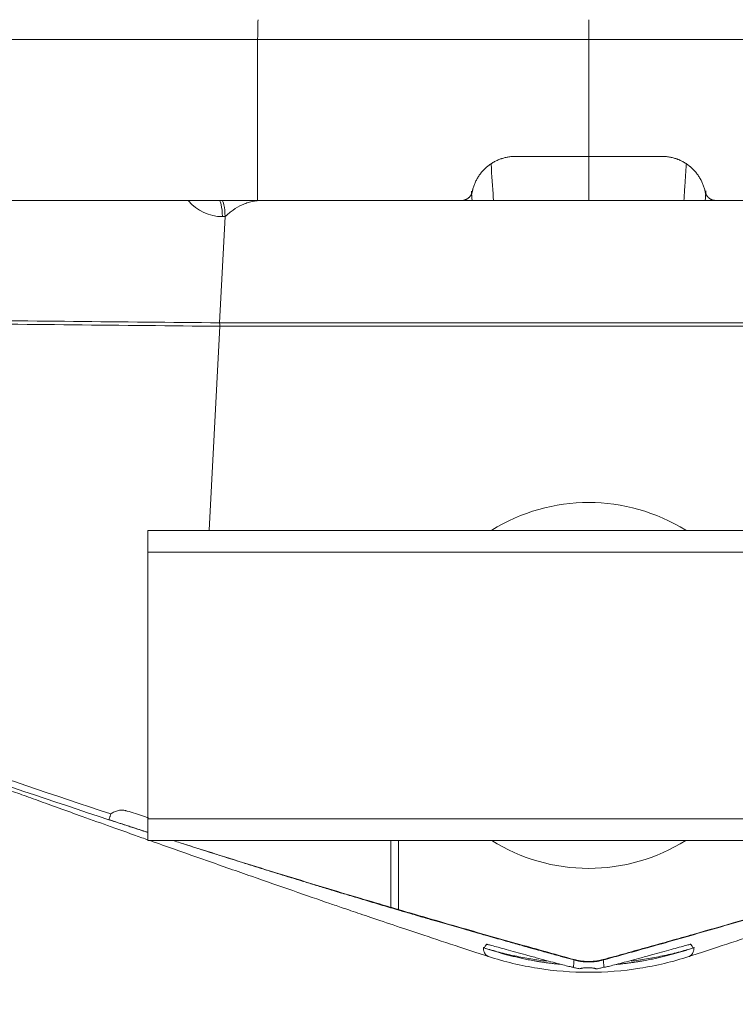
# Model space of a CAD drawing. Header units: millimetres. Extents: x -10 to 594, y 0 to 420.
# Tile 601 of 656: x 450 to 466, y 119 to 141. Entities that reach past the tile are written whole.
import ezdxf

# ---------------------------------------------------------------- set-up
doc = ezdxf.new("R2010")
doc.units = ezdxf.units.MM
doc.layers.add('1', color=7, linetype='Continuous', true_color=0xffffff)
doc.styles.add('Calibri', font='txt')
doc.dimstyles.get("Standard").update_dxf_attribs({"dimtxt": 0.18, "dimasz": 0.18, "dimexe": 0.18, "dimexo": 0.0625, "dimgap": 0.09, "dimtad": 0, "dimtih": 1, "dimtoh": 1, "dimdec": 4, "dimzin": 0, "dimdsep": 46, "dimtxsty": 'Standard', "dimcen": 0.09, "dimadec": 0, "dimazin": 0, "dimtfac": 1, "dimtdec": 4, "dimtofl": 0, "dimtmove": 0, "dimatfit": 3, "dimfxl": 0, "dimtolj": 1, "dimtzin": 0, "dimarcsym": 0})

# ---------------------------------------------------------------- blocks, each defined once
blk = doc.blocks.new('_U0')
at = {"layer": '1', "color": 18, "lineweight": 13}
for p, q in [((446.42, 133.869), (446.42, 101.754)), ((479.499, 133.868), (479.499, 101.754)), ((437.67, 103.754), (450.953, 103.754)), ((488.249, 103.754), (474.966, 103.754))]:
    blk.add_line(p, q, dxfattribs=at)
at = {"layer": '1', "color": 18}
for points in [[(446.42, 103.754), (442.92, 102.816), (442.92, 104.692)], [(479.499, 103.754), (482.999, 104.692), (482.999, 102.816)]]:
    blk.add_solid(points, dxfattribs=at)
at = {"layer": '1', "color": 18, "linetype": 'Continuous', "lineweight": 13, "char_height": 3.5, "attachment_point": 7, "line_spacing_factor": 1.399613, "style": 'Calibri'}
for s, insert in [('\\fCalibri|b0|i0;\\W1.0000;0.7', (452.639, 100.757)), ('\\fCalibri|b0|i0;\\W1.0000;CTRS', (462.789, 100.757)), ('\\fCalibri|b0|i0;\\W1.0000;AFT TIE DOWNS', (445.443, 93.712))]:
    blk.add_mtext(s, dxfattribs=dict(at, insert=insert))
blk = doc.blocks.new('_U14')
at = {"layer": '1', "color": 18, "lineweight": 13}
for p, q in [((426.917, 131.344), (426.917, 193.658)), ((499.013, 131.344), (499.013, 193.658)), ((426.917, 191.658), (456.738, 191.658)), ((499.013, 191.658), (469.191, 191.658))]:
    blk.add_line(p, q, dxfattribs=at)
at = {"layer": '1', "color": 18}
for points in [[(426.917, 191.658), (430.417, 192.596), (430.417, 190.72)], [(499.013, 191.658), (495.513, 190.72), (495.513, 192.596)]]:
    blk.add_solid(points, dxfattribs=at)
at = {"layer": '1', "color": 18, "linetype": 'Continuous', "lineweight": 13, "char_height": 3.5, "attachment_point": 7, "line_spacing_factor": 1.399613, "style": 'Calibri'}
for s, insert in [('\\fCalibri|b0|i0;\\W1.0000;1.44', (458.424, 188.674)), ('\\fCalibri|b0|i0;\\W1.0000;DEFLATED TUBE WIDTH', (436.94, 181.665))]:
    blk.add_mtext(s, dxfattribs=dict(at, insert=insert))

msp = doc.modelspace()

# ---------------------------------------------------------------- linework, layer by layer
at = {"layer": '1', "color": 155, "linetype": 'Continuous', "lineweight": 18}
for p, q in [((460.38, 136.89), (460.543, 136.89)), ((460.797, 136.89), (465.133, 136.89)), ((465.387, 136.89), (465.556, 136.89)), ((454.717, 136.523), (454.591, 134.115)), ((472.965, 129.408), (452.965, 129.408)), ((452.965, 129.408), (452.965, 128.912)), ((452.965, 128.912), (452.965, 122.868)), ((452.965, 122.372), (452.965, 122.868)), ((452.965, 122.372), (472.965, 122.372))]:
    msp.add_line(p, q, dxfattribs=at)
at = {"layer": '1', "color": 155, "linetype": 'Continuous', "lineweight": 13}
for p, q in [((454.657, 136.523), (454.717, 136.523)), ((472.965, 128.912), (452.965, 128.912)), ((452.965, 122.868), (472.965, 122.868)), ((458.478, 122.372), (458.478, 120.857)), ((458.652, 120.806), (458.652, 122.372))]:
    msp.add_line(p, q, dxfattribs=at)
msp.add_arc((454.657, 137.523), 1, 219.7988, 270, dxfattribs=at)
at = {"layer": '1', "color": 155, "linetype": 'Continuous', "lineweight": 18}
for start, end in [(57.9713, 122.0287), (237.9656, 270), (270, 302.0344)]:
    msp.add_arc((462.965, 125.89), 4.15, start, end, dxfattribs=at)
at = {"layer": '1', "color": 155, "linetype": 'Continuous', "lineweight": 13}
msp.add_ellipse((454.58, 136.39), major_axis=(0, -0.5), ratio=0.159209, start_param=1.841305, end_param=3.141593, dxfattribs=at)
for points, knots in [([(455.454, 140.538), (455.455, 140.66), (455.456, 140.777), (455.46, 140.943), (455.462, 140.99), (455.465, 140.99)], [0, 0, 0, 0, 0.5, 0.5, 1, 1, 1, 1]), ([(455.454, 140.538), (455.212, 140.538), (454.971, 140.538), (454.668, 140.538), (454.608, 140.538), (454.487, 140.538), (454.427, 140.538), (454.245, 140.538), (454.124, 140.538), (453.52, 140.538), (453.038, 140.538), (452.074, 140.539), (451.592, 140.539), (450.991, 140.54), (450.811, 140.54), (450.63, 140.54), (450.51, 140.54), (450.45, 140.54), (450.15, 140.541), (449.91, 140.541), (449.192, 140.542), (448.714, 140.542), (447.761, 140.544), (447.286, 140.545), (446.338, 140.546), (445.866, 140.547), (444.923, 140.549), (444.453, 140.55), (443.985, 140.552)], [0, 0, 0, 0, 0.0625, 0.0625, 0.078125, 0.078125, 0.09375, 0.09375, 0.125, 0.125, 0.25, 0.25, 0.375, 0.375, 0.40625, 0.421875, 0.421875, 0.4375, 0.4375, 0.5, 0.5, 0.625, 0.625, 0.75, 0.75, 0.875, 0.875, 1, 1, 1, 1]), ([(462.965, 140.538), (462.808, 140.538), (462.652, 140.538), (462.339, 140.538), (462.182, 140.538), (461.713, 140.538), (461.4, 140.538), (460.461, 140.538), (459.835, 140.538), (458.896, 140.538), (458.584, 140.538), (457.958, 140.538), (457.645, 140.538), (457.019, 140.538), (456.706, 140.538), (456.08, 140.538), (455.767, 140.538), (455.454, 140.538)], [0, 0, 0, 0, 0.0625, 0.0625, 0.125, 0.125, 0.25, 0.25, 0.5, 0.5, 0.625, 0.625, 0.75, 0.75, 0.875, 0.875, 1, 1, 1, 1]), ([(470.475, 140.538), (470.162, 140.538), (469.85, 140.538), (469.224, 140.538), (468.911, 140.538), (468.285, 140.538), (467.972, 140.538), (467.346, 140.538), (467.033, 140.538), (466.094, 140.538), (465.469, 140.538), (464.53, 140.538), (464.217, 140.538), (463.747, 140.538), (463.591, 140.538), (463.278, 140.538), (463.121, 140.538), (462.965, 140.538)], [0, 0, 0, 0, 0.125, 0.125, 0.25, 0.25, 0.375, 0.375, 0.5, 0.5, 0.75, 0.75, 0.875, 0.875, 0.9375, 0.9375, 1, 1, 1, 1]), ([(460.75, 137.71), (460.767, 137.455), (460.784, 137.2), (460.802, 136.926), (460.803, 136.908), (460.804, 136.89)], [0, 0, 0, 0, 0.933512, 0.933512, 1, 1, 1, 1]), ([(465.125, 136.89), (465.133, 137.003), (465.14, 137.116), (465.158, 137.389), (465.169, 137.548), (465.179, 137.707)], [0, 0, 0, 0, 0.415918, 0.415918, 1, 1, 1, 1]), ([(454.641, 136.89), (454.658, 136.89), (454.675, 136.853), (454.703, 136.722), (454.713, 136.628), (454.717, 136.523)], [0, 0, 0, 0, 0.5, 0.5, 1, 1, 1, 1]), ([(454.591, 134.115), (452.382, 134.136), (450.173, 134.157), (445.754, 134.201), (443.544, 134.224), (441.335, 134.247)], [0, 0, 0, 0, 0.5, 0.5, 1, 1, 1, 1]), ([(454.595, 134.036), (452.375, 134.058), (450.155, 134.08), (445.715, 134.126), (443.495, 134.149), (441.275, 134.174)], [0, 0, 0, 0, 0.5, 0.5, 1, 1, 1, 1]), ([(436.902, 128.592), (438.154, 128.079), (439.409, 127.576), (441.929, 126.595), (443.193, 126.116), (445.73, 125.18), (447.003, 124.723), (449.557, 123.833), (450.838, 123.399), (452.124, 122.977)], [0, 0, 0, 0, 0.25, 0.25, 0.5, 0.5, 0.75, 0.75, 1, 1, 1, 1]), ([(452.124, 122.977), (452.136, 122.986), (452.161, 123.004), (452.217, 123.033), (452.294, 123.058), (452.377, 123.063), (452.435, 123.056), (452.467, 123.05), (452.484, 123.045), (452.492, 123.042)], [0, 0, 0, 0, 0.124015, 0.250444, 0.498837, 0.748591, 0.873525, 0.936749, 1, 1, 1, 1]), ([(452.08, 122.845), (452.081, 122.847), (452.082, 122.851), (452.09, 122.875), (452.098, 122.899), (452.106, 122.921), (452.114, 122.947), (452.121, 122.967), (452.124, 122.977)], [0, 0, 0, 0, 0.270102, 0.49939, 0.61894, 0.741374, 0.868711, 1, 1, 1, 1]), ([(452.492, 123.042), (452.617, 123.003), (452.779, 122.951), (452.941, 122.9), (452.978, 122.889)], [0, 0, 0, 0, 0.775006, 1, 1, 1, 1]), ([(452.462, 122.72), (452.496, 122.709), (452.664, 122.654), (452.831, 122.6), (452.965, 122.557)], [0, 0, 0, 0, 0.204421, 1, 1, 1, 1]), ([(453.539, 122.371), (453.646, 122.337), (453.971, 122.233), (454.514, 122.06), (455.058, 121.889), (455.491, 121.754), (455.815, 121.653), (456.14, 121.553), (456.4, 121.473), (456.595, 121.413), (456.726, 121.373), (456.863, 121.331), (457.012, 121.286), (457.144, 121.246), (457.237, 121.218), (457.277, 121.206), (457.292, 121.201), (457.299, 121.199), (457.306, 121.197), (457.313, 121.195), (457.32, 121.193), (457.327, 121.191), (457.344, 121.185), (457.413, 121.165), (457.594, 121.11), (457.884, 121.023), (458.242, 120.916), (458.519, 120.834), (458.7, 120.781), (458.779, 120.757), (458.836, 120.741), (458.881, 120.728), (458.961, 120.704), (459.08, 120.669), (459.23, 120.625), (459.365, 120.586), (459.662, 120.5), (460.087, 120.377), (460.607, 120.229), (461.012, 120.114), (461.303, 120.032), (461.465, 119.986), (461.61, 119.946), (461.811, 119.89), (462.056, 119.822), (462.261, 119.765), (462.392, 119.729), (462.512, 119.696), (462.593, 119.674), (462.633, 119.663)], [0, 0, 0, 0, 0.035694, 0.10792, 0.179921, 0.215661, 0.251395, 0.287199, 0.323008, 0.337362, 0.351716, 0.366307, 0.38255, 0.40068, 0.40994, 0.413299, 0.414054, 0.414808, 0.415563, 0.416318, 0.417072, 0.417827, 0.41877, 0.42282, 0.440343, 0.478523, 0.518479, 0.558412, 0.569555, 0.578226, 0.584427, 0.588157, 0.593042, 0.610958, 0.627346, 0.642206, 0.65554, 0.725112, 0.782124, 0.826576, 0.85847, 0.877805, 0.879721, 0.906092, 0.943908, 0.960286, 0.973517, 0.986754, 1, 1, 1, 1]), ([(463.297, 119.663), (463.429, 119.699), (463.699, 119.774), (464.141, 119.897), (464.893, 120.108), (465.522, 120.288), (465.991, 120.423), (466.163, 120.473), (466.498, 120.57), (466.959, 120.705), (467.419, 120.841), (467.871, 120.975), (468.224, 121.08), (468.458, 121.151), (468.532, 121.173), (468.571, 121.185), (468.59, 121.191), (468.603, 121.194), (468.751, 121.239), (469.076, 121.338), (469.468, 121.457), (469.789, 121.556), (470.001, 121.621), (470.217, 121.688), (470.444, 121.758), (470.69, 121.835), (470.918, 121.906), (471.086, 121.959), (471.17, 121.985), (471.204, 121.996), (471.274, 122.018), (471.396, 122.056), (471.564, 122.11), (471.724, 122.16), (471.875, 122.208), (472.016, 122.253), (472.149, 122.295), (472.272, 122.335), (472.351, 122.36), (472.388, 122.372)], [0, 0, 0, 0, 0.043548, 0.088437, 0.145177, 0.290404, 0.29524, 0.299706, 0.347054, 0.405614, 0.451536, 0.498748, 0.554776, 0.567968, 0.575953, 0.579102, 0.580993, 0.582201, 0.583273, 0.630008, 0.68948, 0.712856, 0.736215, 0.759556, 0.784168, 0.811334, 0.841053, 0.859795, 0.867129, 0.868808, 0.870905, 0.890511, 0.90914, 0.926792, 0.943468, 0.959168, 0.973891, 0.987639, 1, 1, 1, 1]), ([(460.575, 119.943), (460.64, 119.921), (460.777, 119.876), (460.953, 119.824), (461.102, 119.783), (461.22, 119.753), (461.337, 119.725), (461.463, 119.696), (461.593, 119.67), (461.705, 119.649), (461.807, 119.631), (461.884, 119.619), (461.959, 119.608), (462.039, 119.596), (462.13, 119.585), (462.235, 119.573), (462.305, 119.566), (462.339, 119.563)], [0, 0, 0, 0, 0.137293, 0.28761, 0.362768, 0.437926, 0.513085, 0.588242, 0.6634, 0.738555, 0.776133, 0.813711, 0.851294, 0.888871, 0.926434, 0.964025, 1, 1, 1, 1]), ([(460.673, 119.749), (460.672, 119.75), (460.671, 119.75), (460.66, 119.757), (460.649, 119.765), (460.619, 119.794), (460.604, 119.817), (460.584, 119.873), (460.577, 119.905), (460.575, 119.943)], [0, 0, 0, 0, 0.015142, 0.015142, 0.212114, 0.212114, 0.606057, 0.606057, 1, 1, 1, 1]), ([(462.633, 119.663), (462.632, 119.648), (462.629, 119.612), (462.625, 119.569), (462.622, 119.533), (462.62, 119.516), (462.619, 119.506), (462.618, 119.502), (462.618, 119.499), (462.615, 119.497), (462.594, 119.5), (462.523, 119.516), (462.387, 119.55), (462.209, 119.597), (462.001, 119.652), (461.805, 119.706), (461.65, 119.748), (461.494, 119.791), (461.309, 119.842), (461.093, 119.902), (460.906, 119.953), (460.758, 119.993), (460.679, 120.014), (460.653, 120.019), (460.648, 120.019), (460.648, 120.018), (460.646, 120.016), (460.642, 120.01), (460.634, 120.001), (460.622, 119.983), (460.607, 119.962), (460.596, 119.946), (460.59, 119.938)], [0, 0, 0, 0, 0.095882, 0.247251, 0.314002, 0.37086, 0.386426, 0.401761, 0.405623, 0.409487, 0.417233, 0.432895, 0.448907, 0.465308, 0.482054, 0.49905, 0.509313, 0.516161, 0.533229, 0.5501, 0.566641, 0.582772, 0.598502, 0.606259, 0.610122, 0.613983, 0.621695, 0.629424, 0.690255, 0.752952, 0.870771, 1, 1, 1, 1]), ([(462.012, 119.636), (461.953, 119.643), (461.833, 119.659), (461.652, 119.686), (461.47, 119.719), (461.289, 119.755), (461.111, 119.795), (460.935, 119.839), (460.761, 119.886), (460.647, 119.921), (460.59, 119.938)], [0, 0, 0, 0, 0.120497, 0.247588, 0.374275, 0.500507, 0.626237, 0.751423, 0.876022, 1, 1, 1, 1]), ([(465.339, 119.938), (465.334, 119.946), (465.323, 119.962), (465.308, 119.983), (465.295, 120.001), (465.288, 120.01), (465.284, 120.016), (465.282, 120.018), (465.282, 120.019), (465.277, 120.019), (465.251, 120.014), (465.172, 119.993), (465.024, 119.953), (464.836, 119.902), (464.621, 119.842), (464.434, 119.79), (464.278, 119.748), (464.122, 119.705), (463.928, 119.652), (463.721, 119.597), (463.543, 119.55), (463.406, 119.516), (463.336, 119.5), (463.314, 119.497), (463.311, 119.499), (463.312, 119.502), (463.311, 119.506), (463.31, 119.516), (463.308, 119.533), (463.305, 119.569), (463.301, 119.612), (463.298, 119.648), (463.297, 119.663)], [0, 0, 0, 0, 0.12923, 0.247048, 0.309747, 0.370576, 0.378306, 0.386017, 0.389878, 0.393741, 0.401498, 0.417228, 0.433359, 0.4499, 0.466771, 0.483839, 0.491176, 0.50095, 0.517946, 0.534692, 0.551093, 0.567105, 0.582767, 0.590513, 0.594377, 0.598239, 0.613576, 0.62914, 0.686, 0.752749, 0.904118, 1, 1, 1, 1]), ([(463.588, 119.563), (463.593, 119.563), (463.616, 119.565), (463.656, 119.569), (463.728, 119.577), (463.816, 119.587), (463.906, 119.598), (463.983, 119.609), (464.058, 119.621), (464.136, 119.633), (464.212, 119.647), (464.282, 119.66), (464.369, 119.676), (464.477, 119.699), (464.604, 119.727), (464.72, 119.755), (464.876, 119.796), (465.023, 119.837), (465.168, 119.882), (465.266, 119.913), (465.328, 119.934), (465.355, 119.943)], [0, 0, 0, 0, 0.005129, 0.023898, 0.042697, 0.08028, 0.117802, 0.155376, 0.192942, 0.230493, 0.268064, 0.305617, 0.343184, 0.418305, 0.493427, 0.568551, 0.643674, 0.79392, 0.869043, 0.944167, 1, 1, 1, 1]), ([(465.339, 119.938), (465.283, 119.921), (465.169, 119.886), (464.995, 119.839), (464.819, 119.795), (464.641, 119.755), (464.46, 119.719), (464.277, 119.686), (464.101, 119.659), (463.986, 119.644), (463.931, 119.638)], [0, 0, 0, 0, 0.125163, 0.250955, 0.377337, 0.50427, 0.631709, 0.759608, 0.887914, 1, 1, 1, 1]), ([(465.257, 119.749), (465.258, 119.75), (465.264, 119.753), (465.275, 119.761), (465.307, 119.788), (465.333, 119.829), (465.347, 119.882), (465.353, 119.915), (465.354, 119.934), (465.355, 119.943)], [0, 0, 0, 0, 0.01514, 0.113601, 0.212053, 0.605932, 0.802949, 0.902758, 1, 1, 1, 1]), ([(462.634, 119.673), (462.634, 119.673), (462.634, 119.671), (462.633, 119.667), (462.633, 119.664), (462.633, 119.663)], [0, 0, 0, 0, 0.198846, 0.599423, 1, 1, 1, 1]), ([(463.296, 119.674), (463.296, 119.673), (463.296, 119.671), (463.296, 119.667), (463.296, 119.664), (463.297, 119.663)], [0, 0, 0, 0, 0.198846, 0.599423, 1, 1, 1, 1])]:
    msp.add_open_spline(points, degree=3, knots=knots, dxfattribs=at)
at = {"layer": '1', "color": 155, "linetype": 'Continuous', "lineweight": 18}
for points, knots in [([(462.965, 140.99), (462.965, 140.99), (462.965, 140.989), (462.965, 140.986), (462.965, 140.982), (462.965, 140.975), (462.965, 140.969), (462.965, 140.967), (462.965, 140.963), (462.965, 140.962), (462.965, 140.959), (462.965, 140.958), (462.965, 140.951), (462.965, 140.944), (462.965, 140.931), (462.965, 140.923), (462.965, 140.907), (462.965, 140.899), (462.965, 140.887), (462.965, 140.885), (462.965, 140.881), (462.965, 140.88), (462.965, 140.878), (462.965, 140.871), (462.965, 140.865), (462.965, 140.85), (462.965, 140.828), (462.965, 140.805), (462.965, 140.786), (462.965, 140.78), (462.965, 140.771), (462.965, 140.767), (462.965, 140.761), (462.965, 140.758), (462.965, 140.741), (462.965, 140.728), (462.965, 140.7), (462.965, 140.672), (462.965, 140.643), (462.965, 140.621), (462.965, 140.614), (462.965, 140.603), (462.965, 140.599), (462.965, 140.591), (462.965, 140.587), (462.965, 140.568), (462.965, 140.553), (462.965, 140.538)], [0, 0, 0, 0, 0.060029, 0.060029, 0.122693, 0.185358, 0.185358, 0.216691, 0.216691, 0.232357, 0.232357, 0.248023, 0.248023, 0.310688, 0.310688, 0.373352, 0.373352, 0.436017, 0.436017, 0.451683, 0.451683, 0.459516, 0.459516, 0.46735, 0.498682, 0.498682, 0.561347, 0.624011, 0.624011, 0.655344, 0.655344, 0.67101, 0.67101, 0.686676, 0.686676, 0.749341, 0.749341, 0.812006, 0.87467, 0.87467, 0.906003, 0.906003, 0.921669, 0.921669, 0.937335, 0.937335, 1, 1, 1, 1]), ([(462.965, 140.538), (462.965, 139.857), (462.965, 139.176), (462.965, 138.293), (462.965, 138.091), (462.965, 137.89)], [0, 0, 0, 0, 0.771498, 0.771498, 1, 1, 1, 1]), ([(461.304, 137.89), (461.275, 137.89), (461.246, 137.889), (461.19, 137.884), (461.133, 137.876), (461.078, 137.864), (461.036, 137.853), (461.022, 137.849), (461.002, 137.843), (460.992, 137.84), (460.981, 137.836), (460.975, 137.834), (460.971, 137.833), (460.941, 137.822), (460.914, 137.811), (460.862, 137.787), (460.812, 137.762), (460.763, 137.732), (460.728, 137.707), (460.716, 137.699), (460.699, 137.686), (460.693, 137.682), (460.685, 137.675), (460.682, 137.673), (460.676, 137.668), (460.651, 137.648), (460.627, 137.627), (460.586, 137.587), (460.547, 137.546), (460.512, 137.501), (460.487, 137.467), (460.479, 137.455), (460.467, 137.437), (460.463, 137.431), (460.457, 137.422), (460.455, 137.419), (460.452, 137.413), (460.435, 137.385), (460.419, 137.357), (460.394, 137.306), (460.371, 137.254), (460.353, 137.2), (460.341, 137.159), (460.337, 137.146), (460.332, 137.125), (460.33, 137.118), (460.327, 137.104), (460.326, 137.097), (460.324, 137.09)], [0, 0, 0, 0, 0.0625, 0.0625, 0.125, 0.1875, 0.1875, 0.21875, 0.21875, 0.234375, 0.242187, 0.242187, 0.25, 0.25, 0.3125, 0.3125, 0.375, 0.4375, 0.4375, 0.46875, 0.46875, 0.484375, 0.484375, 0.492187, 0.492187, 0.5, 0.5625, 0.5625, 0.625, 0.6875, 0.6875, 0.71875, 0.71875, 0.734375, 0.734375, 0.742187, 0.742187, 0.75, 0.8125, 0.8125, 0.875, 0.9375, 0.9375, 0.96875, 0.96875, 0.984375, 0.984375, 1, 1, 1, 1]), ([(462.965, 137.89), (462.826, 137.89), (462.688, 137.89), (462.411, 137.89), (462.273, 137.89), (461.858, 137.89), (461.581, 137.89), (461.304, 137.89)], [0, 0, 0, 0, 0.25, 0.25, 0.5, 0.5, 1, 1, 1, 1]), ([(464.626, 137.89), (464.349, 137.89), (464.072, 137.89), (463.657, 137.89), (463.518, 137.89), (463.242, 137.89), (463.103, 137.89), (462.965, 137.89)], [0, 0, 0, 0, 0.5, 0.5, 0.75, 0.75, 1, 1, 1, 1]), ([(465.606, 137.09), (465.6, 137.118), (465.593, 137.145), (465.577, 137.2), (465.568, 137.227), (465.547, 137.28), (465.536, 137.306), (465.517, 137.344), (465.51, 137.357), (465.502, 137.372), (465.5, 137.375), (465.496, 137.382), (465.495, 137.385), (465.489, 137.394), (465.486, 137.4), (465.467, 137.431), (465.451, 137.455), (465.418, 137.501), (465.4, 137.523), (465.363, 137.566), (465.344, 137.587), (465.313, 137.616), (465.302, 137.626), (465.289, 137.638), (465.286, 137.641), (465.281, 137.645), (465.273, 137.652), (465.264, 137.659), (465.237, 137.682), (465.214, 137.699), (465.167, 137.731), (465.143, 137.746), (465.093, 137.774), (465.068, 137.787), (465.029, 137.805), (465.016, 137.811), (464.999, 137.818), (464.996, 137.819), (464.989, 137.822), (464.979, 137.825), (464.969, 137.829), (464.935, 137.841), (464.908, 137.85), (464.853, 137.864), (464.825, 137.87), (464.769, 137.88), (464.741, 137.884), (464.705, 137.887), (464.698, 137.887), (464.683, 137.888), (464.676, 137.889), (464.655, 137.89), (464.64, 137.89), (464.626, 137.89)], [0, 0, 0, 0, 0.0625, 0.0625, 0.125, 0.125, 0.1875, 0.1875, 0.21875, 0.21875, 0.226562, 0.226562, 0.234375, 0.234375, 0.25, 0.25, 0.3125, 0.3125, 0.375, 0.375, 0.4375, 0.4375, 0.46875, 0.46875, 0.476562, 0.476562, 0.484375, 0.5, 0.5, 0.5625, 0.5625, 0.625, 0.625, 0.6875, 0.6875, 0.71875, 0.71875, 0.726562, 0.726562, 0.734375, 0.75, 0.75, 0.8125, 0.8125, 0.875, 0.875, 0.9375, 0.9375, 0.953125, 0.953125, 0.96875, 0.96875, 1, 1, 1, 1]), ([(460.079, 136.89), (460.086, 136.89), (460.094, 136.89), (460.108, 136.891), (460.122, 136.893), (460.136, 136.896), (460.146, 136.899), (460.151, 136.9), (460.157, 136.902), (460.16, 136.903), (460.162, 136.904), (460.17, 136.907), (460.183, 136.912), (460.202, 136.922), (460.214, 136.929), (460.223, 136.935), (460.228, 136.939), (460.232, 136.942), (460.235, 136.944), (460.236, 136.945), (460.243, 136.951), (460.254, 136.96), (460.268, 136.976), (460.277, 136.987), (460.284, 136.996), (460.286, 136.999), (460.29, 137.005), (460.291, 137.008), (460.297, 137.017), (460.3, 137.023), (460.307, 137.036), (460.312, 137.049), (460.317, 137.062), (460.321, 137.076), (460.323, 137.083), (460.324, 137.09)], [0, 0, 0, 0, 0.0625, 0.0625, 0.125, 0.1875, 0.1875, 0.21875, 0.234375, 0.234375, 0.25, 0.25, 0.3125, 0.375, 0.4375, 0.4375, 0.46875, 0.484375, 0.484375, 0.5, 0.5, 0.5625, 0.625, 0.6875, 0.6875, 0.71875, 0.71875, 0.75, 0.75, 0.8125, 0.8125, 0.875, 0.9375, 0.9375, 1, 1, 1, 1]), ([(465.606, 137.09), (465.607, 137.083), (465.609, 137.076), (465.613, 137.062), (465.617, 137.049), (465.623, 137.036), (465.628, 137.026), (465.63, 137.021), (465.633, 137.017), (465.635, 137.014), (465.636, 137.012), (465.64, 137.004), (465.648, 136.993), (465.661, 136.976), (465.671, 136.966), (465.679, 136.958), (465.683, 136.954), (465.687, 136.951), (465.689, 136.949), (465.691, 136.947), (465.698, 136.942), (465.709, 136.933), (465.727, 136.922), (465.74, 136.915), (465.75, 136.911), (465.755, 136.909), (465.76, 136.907), (465.763, 136.906), (465.765, 136.905), (465.773, 136.902), (465.78, 136.9), (465.794, 136.896), (465.808, 136.893), (465.822, 136.891), (465.836, 136.89), (465.843, 136.89), (465.851, 136.89)], [0, 0, 0, 0, 0.0625, 0.0625, 0.125, 0.1875, 0.1875, 0.21875, 0.234375, 0.234375, 0.25, 0.25, 0.3125, 0.375, 0.4375, 0.4375, 0.46875, 0.484375, 0.484375, 0.5, 0.5, 0.5625, 0.625, 0.6875, 0.6875, 0.71875, 0.734375, 0.734375, 0.75, 0.75, 0.8125, 0.8125, 0.875, 0.9375, 0.9375, 1, 1, 1, 1]), ([(443.875, 136.89), (444.35, 136.89), (444.825, 136.89), (445.779, 136.89), (446.257, 136.89), (447.215, 136.89), (447.696, 136.89), (448.418, 136.89), (448.659, 136.89), (449.021, 136.89), (449.202, 136.89), (449.383, 136.89), (449.504, 136.89), (449.565, 136.89), (450.109, 136.89), (450.593, 136.89), (451.563, 136.89), (452.048, 136.89), (453.02, 136.89), (453.992, 136.89), (454.967, 136.89), (455.454, 136.89)], [0, 0, 0, 0, 0.125, 0.125, 0.25, 0.25, 0.375, 0.375, 0.4375, 0.4375, 0.46875, 0.484375, 0.484375, 0.5, 0.5, 0.625, 0.625, 0.75, 0.75, 0.875, 1, 1, 1, 1]), ([(443.898, 136.89), (444.072, 136.89), (444.422, 136.89), (444.947, 136.89), (445.473, 136.89), (445.999, 136.89), (446.525, 136.89), (447.052, 136.89), (447.579, 136.89), (448.106, 136.89), (448.634, 136.89), (449.161, 136.89), (449.689, 136.89), (450.217, 136.89), (450.744, 136.89), (451.272, 136.89), (451.799, 136.89), (452.326, 136.89), (452.853, 136.89), (453.379, 136.89), (453.905, 136.89), (454.431, 136.89), (454.956, 136.89), (455.306, 136.89), (455.481, 136.89)], [0, 0, 0, 0, 0.046082, 0.092105, 0.138068, 0.183972, 0.229817, 0.275603, 0.321329, 0.366995, 0.412601, 0.458148, 0.503634, 0.549061, 0.594427, 0.639733, 0.684979, 0.730164, 0.775289, 0.820353, 0.865356, 0.910298, 0.95518, 1, 1, 1, 1]), ([(455.564, 136.89), (455.523, 136.889), (455.444, 136.886), (455.325, 136.866), (455.211, 136.835), (455.064, 136.777), (454.929, 136.698), (454.804, 136.603), (454.746, 136.55), (454.717, 136.523)], [0, 0, 0, 0, 0.129579, 0.250058, 0.378562, 0.500062, 0.749823, 0.873158, 1, 1, 1, 1]), ([(460.079, 136.89), (459.694, 136.89), (459.308, 136.89), (458.538, 136.89), (458.152, 136.89), (456.996, 136.89), (456.225, 136.89), (455.454, 136.89)], [0, 0, 0, 0, 0.25, 0.25, 0.5, 0.5, 1, 1, 1, 1]), ([(460.319, 136.89), (460.323, 136.89), (460.332, 136.89), (460.351, 136.89), (460.373, 136.89), (460.4, 136.89), (460.429, 136.89), (460.461, 136.89), (460.505, 136.89), (460.563, 136.89), (460.639, 136.89), (460.72, 136.89), (460.776, 136.89), (460.804, 136.89)], [0, 0, 0, 0, 0.074337, 0.147693, 0.220075, 0.291488, 0.361941, 0.431441, 0.499994, 0.622012, 0.745991, 0.871973, 1, 1, 1, 1]), ([(460.804, 136.89), (461.223, 136.89), (461.618, 136.89), (462.336, 136.89), (462.655, 136.89), (462.965, 136.89)], [0, 0, 0, 0, 0.5, 0.5, 1, 1, 1, 1]), ([(462.965, 136.89), (463.275, 136.89), (463.593, 136.89), (464.312, 136.89), (464.707, 136.89), (465.125, 136.89)], [0, 0, 0, 0, 0.5, 0.5, 1, 1, 1, 1]), ([(465.125, 136.89), (465.141, 136.89), (465.174, 136.89), (465.222, 136.89), (465.268, 136.89), (465.313, 136.89), (465.356, 136.89), (465.396, 136.89), (465.443, 136.89), (465.494, 136.89), (465.545, 136.89), (465.586, 136.89), (465.603, 136.89), (465.611, 136.89)], [0, 0, 0, 0, 0.073415, 0.146155, 0.218229, 0.289643, 0.360406, 0.430525, 0.500009, 0.620603, 0.744108, 0.870561, 1, 1, 1, 1]), ([(470.475, 136.89), (469.705, 136.89), (468.934, 136.89), (467.778, 136.89), (467.392, 136.89), (466.621, 136.89), (466.236, 136.89), (465.851, 136.89)], [0, 0, 0, 0, 0.5, 0.5, 0.75, 0.75, 1, 1, 1, 1]), ([(452.08, 122.845), (449.506, 123.691), (446.95, 124.582), (441.871, 126.454), (439.348, 127.436), (436.843, 128.464)], [0, 0, 0, 0, 0.5, 0.5, 1, 1, 1, 1]), ([(436.908, 128.433), (437.23, 128.3), (437.981, 127.993), (439.102, 127.544), (440.212, 127.105), (441.14, 126.743), (441.889, 126.454), (442.454, 126.238), (442.857, 126.085), (443.122, 125.985), (443.406, 125.878), (443.757, 125.746), (444.129, 125.606), (444.465, 125.481), (444.755, 125.373), (444.974, 125.292), (445.186, 125.213), (445.397, 125.135), (445.62, 125.052), (445.854, 124.966), (446.097, 124.876), (446.323, 124.793), (446.513, 124.723), (446.683, 124.66), (446.854, 124.597), (447.06, 124.521), (447.304, 124.432), (447.584, 124.329), (447.914, 124.208), (448.266, 124.079), (448.607, 123.955), (448.906, 123.846), (449.181, 123.746), (449.406, 123.664), (449.686, 123.563), (450.035, 123.437), (450.439, 123.291), (450.955, 123.105), (451.538, 122.896), (452.161, 122.673), (452.648, 122.5), (452.922, 122.403), (452.968, 122.387)], [0, 0, 0, 0, 0.020937, 0.048919, 0.07305, 0.093341, 0.109806, 0.122472, 0.131398, 0.137372, 0.143411, 0.157024, 0.17596, 0.198625, 0.225272, 0.255997, 0.287219, 0.316793, 0.344722, 0.380438, 0.413047, 0.442554, 0.468961, 0.485472, 0.504907, 0.527864, 0.55434, 0.584331, 0.617836, 0.65862, 0.696181, 0.730473, 0.761502, 0.794165, 0.823788, 0.851076, 0.876177, 0.899316, 0.923539, 0.955945, 0.992549, 1, 1, 1, 1]), ([(452.965, 122.557), (452.954, 122.561), (452.857, 122.592), (452.676, 122.651), (452.448, 122.725), (452.251, 122.79), (452.137, 122.827), (452.08, 122.845)], [0, 0, 0, 0, 0.03663, 0.328603, 0.613788, 0.806831, 1, 1, 1, 1]), ([(452.462, 122.72), (452.412, 122.736), (452.31, 122.77), (452.184, 122.811), (452.109, 122.836), (452.086, 122.844), (452.085, 122.844), (452.084, 122.844), (452.083, 122.844), (452.082, 122.845), (452.081, 122.845), (452.081, 122.845), (452.08, 122.845), (452.08, 122.845)], [0, 0, 0, 0, 0.388014, 0.806725, 0.983937, 0.985546, 0.987687, 0.989829, 0.99197, 0.994111, 0.996253, 0.998287, 1, 1, 1, 1]), ([(452.462, 122.72), (452.479, 122.715), (452.513, 122.704), (452.565, 122.687), (452.618, 122.669), (452.673, 122.652), (452.728, 122.634), (452.786, 122.615), (452.844, 122.596), (452.904, 122.577), (452.945, 122.564), (452.965, 122.557)], [0, 0, 0, 0, 0.100654, 0.203922, 0.309811, 0.418331, 0.529489, 0.643291, 0.759744, 0.878852, 1, 1, 1, 1]), ([(453.015, 122.37), (453.204, 122.303), (453.646, 122.147), (454.439, 121.868), (455.351, 121.549), (456.276, 121.227), (456.952, 120.993), (457.365, 120.851), (457.749, 120.72), (458.271, 120.543), (458.921, 120.325), (459.712, 120.063), (460.307, 119.866), (460.655, 119.755), (460.67, 119.75)], [0, 0, 0, 0, 0.0714, 0.170394, 0.324855, 0.484931, 0.650851, 0.714379, 0.775043, 0.832511, 0.887915, 0.942512, 0.997615, 1, 1, 1, 1]), ([(453.546, 122.37), (453.596, 122.354), (454.185, 122.166), (455.314, 121.811), (456.676, 121.394), (457.731, 121.078), (458.245, 120.926), (458.478, 120.857)], [0, 0, 0, 0, 0.03033, 0.359387, 0.688435, 0.858322, 1, 1, 1, 1]), ([(465.26, 119.75), (465.274, 119.755), (465.622, 119.866), (466.218, 120.063), (467.009, 120.325), (467.658, 120.543), (468.213, 120.731), (468.617, 120.869), (468.925, 120.975), (469.294, 121.103), (469.671, 121.233), (470.067, 121.371), (470.481, 121.515), (470.963, 121.684), (471.525, 121.88), (472.176, 122.109), (472.653, 122.277), (472.901, 122.365), (472.918, 122.371)], [0, 0, 0, 0, 0.002384, 0.05747, 0.112049, 0.167434, 0.224884, 0.29588, 0.36984, 0.442702, 0.514431, 0.585046, 0.654564, 0.723005, 0.815389, 0.90583, 0.993717, 1, 1, 1, 1]), ([(458.652, 120.806), (458.906, 120.732), (459.418, 120.582), (460.361, 120.31), (461.434, 120.005), (462.25, 119.78), (462.634, 119.673)], [0, 0, 0, 0, 0.191343, 0.386795, 0.711171, 1, 1, 1, 1]), ([(463.296, 119.674), (463.466, 119.72), (463.806, 119.814), (464.23, 119.932), (464.57, 120.027), (464.909, 120.123), (465.503, 120.291), (466.321, 120.526), (466.968, 120.716), (467.277, 120.806)], [0, 0, 0, 0, 0.127754, 0.255506, 0.319381, 0.383256, 0.511006, 0.766506, 1, 1, 1, 1]), ([(460.691, 119.743), (461.058, 119.624), (461.805, 119.445), (462.965, 119.353), (464.124, 119.445), (464.872, 119.624), (465.239, 119.743)], [0, 0, 0, 0, 0.248462, 0.5, 0.751538, 1, 1, 1, 1]), ([(465.239, 119.743), (465.241, 119.743), (465.246, 119.744), (465.253, 119.747), (465.257, 119.749)], [0, 0, 0, 0, 0.333222, 1, 1, 1, 1]), ([(462.589, 119.502), (462.63, 119.491), (462.728, 119.468), (462.774, 119.464), (462.788, 119.473), (462.814, 119.478), (462.839, 119.482), (462.864, 119.484), (462.887, 119.485), (462.907, 119.485), (462.926, 119.485), (462.937, 119.485), (462.942, 119.485), (462.944, 119.485), (462.947, 119.485), (462.95, 119.485), (462.955, 119.485), (462.964, 119.485), (462.983, 119.485), (463.018, 119.484), (463.051, 119.482), (463.084, 119.479), (463.105, 119.474), (463.126, 119.468), (463.129, 119.457), (463.187, 119.467), (463.267, 119.489), (463.299, 119.497)], [0, 0, 0, 0, 0.058232, 0.166987, 0.264069, 0.346031, 0.409683, 0.445419, 0.470891, 0.48617, 0.490096, 0.491231, 0.491652, 0.491845, 0.492036, 0.492439, 0.492876, 0.493895, 0.49671, 0.506057, 0.540721, 0.597132, 0.675325, 0.752468, 0.842145, 0.944767, 1, 1, 1, 1]), ([(462.634, 119.673), (462.661, 119.667), (462.715, 119.653), (462.798, 119.639), (462.881, 119.63), (462.937, 119.629), (462.965, 119.629)], [0, 0, 0, 0, 0.251071, 0.501432, 0.751077, 1, 1, 1, 1]), ([(462.965, 119.629), (462.993, 119.629), (463.048, 119.63), (463.131, 119.639), (463.214, 119.653), (463.269, 119.667), (463.296, 119.674)], [0, 0, 0, 0, 0.248894, 0.498527, 0.748897, 1, 1, 1, 1])]:
    msp.add_open_spline(points, degree=3, knots=knots, dxfattribs=at)
at = {"layer": '1', "color": 155, "linetype": 'Continuous', "lineweight": 13}
for points in [[(455.454, 136.89), (455.454, 138.106), (455.454, 139.322), (455.454, 140.538)], [(460.319, 136.89), (460.314, 136.961), (460.309, 137.032), (460.305, 137.103)], [(465.625, 137.109), (465.621, 137.036), (465.616, 136.963), (465.611, 136.89)], [(460.59, 119.938), (460.585, 119.94), (460.58, 119.941), (460.575, 119.943)], [(465.355, 119.943), (465.35, 119.941), (465.345, 119.94), (465.339, 119.938)]]:
    msp.add_open_spline(points, degree=3, dxfattribs=at)
at = {"layer": '1', "color": 155, "linetype": 'Continuous', "lineweight": 18}
for points, degree in [([(462.965, 136.89), (462.965, 137.223), (462.965, 137.556), (462.965, 137.89)], 3), ([(455.481, 136.89), (456.879, 136.89), (458.208, 136.89), (459.395, 136.89)], 3), ([(459.882, 136.89), (460.319, 136.89)], 1), ([(465.611, 136.89), (466.048, 136.89)], 1), ([(454.354, 129.409), (454.435, 130.951), (454.515, 132.494), (454.595, 134.036)], 3), ([(454.591, 134.115), (454.592, 134.088), (454.593, 134.062), (454.595, 134.036)], 3), ([(471.339, 134.115), (454.591, 134.115)], 1), ([(471.335, 134.036), (465.755, 134.036), (460.175, 134.036), (454.595, 134.036)], 3), ([(458.478, 120.857), (458.507, 120.849), (458.565, 120.832), (458.623, 120.815), (458.652, 120.806)], 3), ([(460.691, 119.743), (460.686, 119.743), (460.679, 119.746), (460.673, 119.749)], 3)]:
    msp.add_open_spline(points, degree=degree, dxfattribs=at)
at = {"layer": '1', "color": 155, "linetype": 'Continuous', "lineweight": 13}
msp.add_rational_spline([(462.633, 119.663), (462.965, 119.572), (463.297, 119.663)], [1, 0.964159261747, 1], degree=2, dxfattribs=at)

# ---------------------------------------------------------------- dimensions: what is measured, and where the dimension line sits
at = {"layer": '1', "color": 18, "linetype": 'Continuous', "lineweight": 13}
for base, p1, p2, text, override, picture, middle in [((426.917, 191.658), (499.013, 131.344), (426.917, 131.344), ' <> \\P\\fCalibri|b0|i0;\\C18;{\\H1.00x;\\fCalibri|b0|i0;DEFLATED TUBE WIDTH\\fCalibri|b0|i0;}\\C18;', {"dimtxt": 3.5, "dimasz": 3.5, "dimexe": 2, "dimexo": 0, "dimgap": 1.5, "dimtih": 0, "dimtoh": 0, "dimdec": 2, "dimlfac": 0.02, "dimdsep": 46, "dimlunit": 2, "dimtxsty": 'Calibri', "dimsah": 1, "dimse1": 0, "dimse2": 0, "dimsd1": 0, "dimsd2": 0, "dimclrd": 18, "dimclre": 18, "dimclrt": 18, "dimtol": 0, "dimtm": -0.1, "dimtfac": 1, "dimtdec": 2, "dimtofl": 1, "dimtmove": 0, "dimlwd": 13, "dimlwe": 13}, '_U14', (462.965, 191.658)), ((479.499, 103.754), (446.42, 135.369), (479.499, 135.368), ' <> \\fCalibri|b0|i0;\\C18;{\\H1.00x;\\fCalibri|b0|i0;CTRS\\fCalibri|b0|i0;}\\C18;\\P\\fCalibri|b0|i0;\\C18;{\\H1.00x;\\fCalibri|b0|i0;AFT TIE DOWNS\\fCalibri|b0|i0;}\\C18;', {"dimtxt": 3.5, "dimasz": 3.5, "dimexe": 2, "dimexo": 0, "dimgap": 1.5, "dimtih": 0, "dimtoh": 0, "dimdec": 1, "dimlfac": 0.02, "dimdsep": 46, "dimlunit": 2, "dimtxsty": 'Calibri', "dimsah": 1, "dimse1": 0, "dimse2": 0, "dimsd1": 0, "dimsd2": 0, "dimclrd": 18, "dimclre": 18, "dimclrt": 18, "dimtol": 0, "dimtm": -0.1, "dimtfac": 1, "dimtdec": 2, "dimtofl": 1, "dimtmove": 0, "dimlwd": 13, "dimlwe": 13}, '_U0', (462.959, 103.754))]:
    dim = msp.add_linear_dim(base=base, p1=p1, p2=p2, text=text, dimstyle='Standard', override=override, dxfattribs=at)
    dim.commit()
    dim.dimension.update_dxf_attribs({"geometry": picture, "text_midpoint": middle, "dimtype": 160})

doc.saveas('drawing.dxf')
